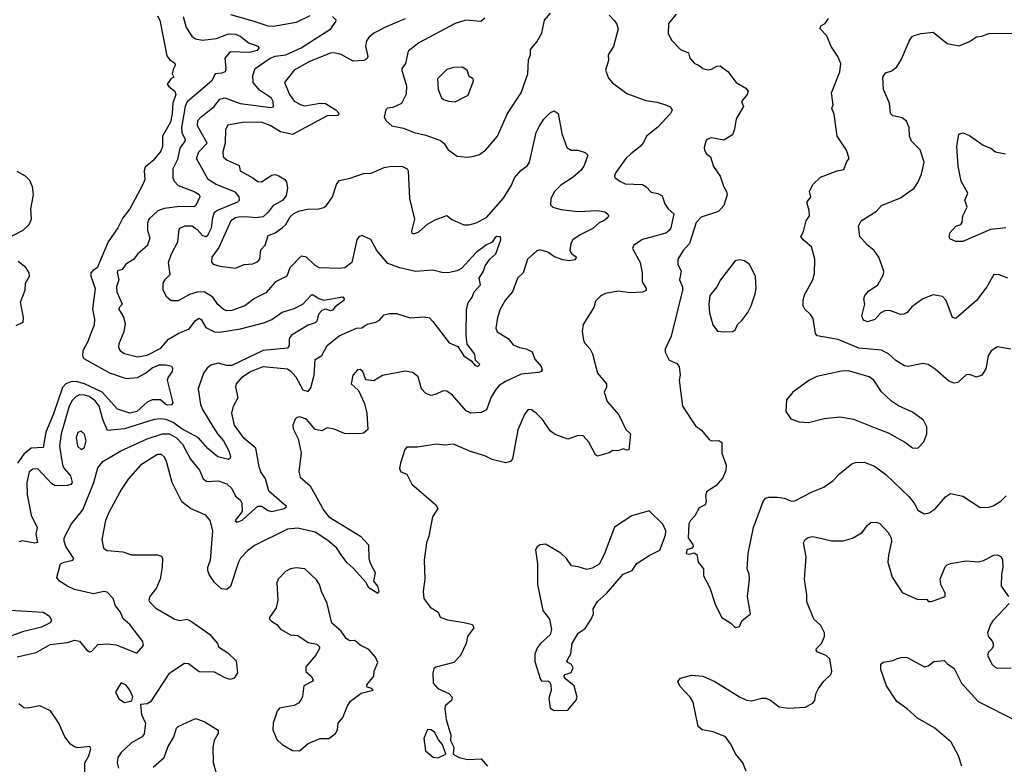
# Model space of a CAD drawing. Extents: x 2056909 to 2160450, y 827444 to 1016825.
# Tile 295 of 501: x 2129819 to 2135505, y 923447 to 927747. Entities that reach past the tile are written whole.
import ezdxf

# ---------------------------------------------------------------- set-up
doc = ezdxf.new("R2010")
doc.units = 0

msp = doc.modelspace()

# ---------------------------------------------------------------- linework, layer by layer
at = {"layer": '0CON10XD'}
for points in [[(2130615, 927769.5), (2130629.1, 927745), (2130668.8, 927538.8), (2130686.7, 927515), (2130715, 927496.2), (2130717.7, 927482.3), (2130705, 927460), (2130700, 927435), (2130710, 927415), (2130695, 927406.7), (2130670.8, 927375), (2130680.5, 927360.5), (2130715, 927334.3), (2130720.7, 927315), (2130703.8, 927265), (2130700.6, 927205), (2130690, 927155), (2130644.6, 927075), (2130643.5, 927015), (2130635, 926988), (2130587.6, 926932.4), (2130544.5, 926895), (2130537.3, 926875), (2130542.5, 926825), (2130528.9, 926791.1), (2130455, 926655.7), (2130415, 926602.5), (2130386.8, 926545), (2130331.2, 926465), (2130267.6, 926315), (2130240.9, 926299.1), (2130230.7, 926285), (2130230.5, 926265), (2130256.1, 926193.9), (2130240.4, 926075), (2130251.8, 926018.2), (2130250, 925985), (2130211.2, 925885), (2130183.4, 925835), (2130181.5, 925805), (2130189.7, 925789.7), (2130337.9, 925707.9), (2130435, 925675.8), (2130499.3, 925680.7), (2130545, 925705.2), (2130585, 925735.8), (2130625, 925753.9), (2130664.6, 925754.6), (2130696.9, 925746.9), (2130702.5, 925735), (2130698.9, 925715), (2130676.6, 925683.4), (2130671.9, 925665), (2130704, 925535), (2130696.9, 925523.1), (2130675, 925521.5), (2130662.5, 925525), (2130632.3, 925552.3), (2130585, 925550.9), (2130555, 925537.3), (2130495, 925483.7), (2130454.6, 925475.4), (2130385, 925498.5), (2130295.1, 925595.1), (2130194.1, 925645), (2130145, 925657), (2130114.9, 925655.1), (2130085.2, 925644.8), (2130067, 925623), (2130015, 925470.6), (2129971.2, 925365), (2129955, 925276.7), (2129885, 925273.3), (2129843, 925237), (2129807.4, 925185)], [(2130661.4, 926248.6), (2130688.1, 926275), (2130678.9, 926345), (2130695.6, 926395), (2130733.3, 926465), (2130741.2, 926535), (2130747.1, 926545), (2130774, 926556), (2130815, 926556.7), (2130843.8, 926535), (2130875, 926500), (2130895.7, 926495), (2130906.6, 926503.4), (2130927.9, 926545), (2130934.4, 926605.6), (2130945, 926635.4), (2130962, 926648), (2131078.5, 926695), (2131089.6, 926705), (2131085.8, 926725), (2131065, 926750.5), (2130954.4, 926795), (2130906.9, 926825), (2130840.7, 926945), (2130853.2, 926985), (2130902.5, 927035), (2130846, 927135), (2130847.8, 927165), (2130865.4, 927185), (2130943.2, 927245), (2130975, 927289.2), (2131003.9, 927296.1), (2131093.2, 927263.2), (2131269.1, 927240.9), (2131285, 927244), (2131284, 927275), (2131273.3, 927295), (2131205, 927340.6), (2131167.8, 927385), (2131165.5, 927425), (2131180, 927465), (2131265, 927525.7), (2131295, 927536.4), (2131357.1, 927545), (2131445.2, 927584.8), (2131615.5, 927694.5), (2131644.1, 927735.9), (2131646, 927745), (2131625.9, 927765.9)], [(2130763.2, 927765), (2130781.5, 927701.5), (2130812.5, 927652.5), (2130835, 927637.1), (2130875, 927628.5), (2130955, 927638.4), (2131025, 927666.3), (2131065, 927663.1), (2131092.8, 927652.8), (2131145, 927612.2), (2131195.7, 927595), (2131200.9, 927585), (2131190.5, 927569.5)], [(2131495, 927769.5), (2131415, 927731.6), (2131285, 927708.7), (2131255, 927709.3), (2131167.9, 927737.9), (2131038.8, 927775)], [(2132045, 927753.1), (2131935, 927706.4), (2131865, 927669.1), (2131836.2, 927645), (2131822.5, 927625), (2131817.1, 927595), (2131830.6, 927535), (2131826, 927524), (2131808.5, 927511.5), (2131745, 927507), (2131675, 927547.1), (2131635.8, 927555.8), (2131615, 927554.1), (2131493.1, 927505), (2131404.6, 927455.4)], [(2132505, 927756.7), (2132483.1, 927736.9), (2132395, 927743.6), (2132335, 927725.6), (2132125, 927614.5), (2132062.9, 927565), (2132047.8, 927495), (2132026.9, 927465), (2132025.7, 927454.3), (2132053.3, 927365), (2132052, 927318), (2132025, 927262.9), (2131975, 927240.8), (2131944.1, 927235.9), (2131933.8, 927226.2), (2131923.8, 927185), (2131935, 927163.3), (2131967.5, 927135), (2132035, 927121.4), (2132096.7, 927095), (2132165, 927080), (2132248.9, 927048.9), (2132269.2, 927035), (2132294.2, 926995), (2132345, 926960), (2132405, 926954), (2132441.1, 926958.9), (2132475, 926969.5), (2132510.6, 926995), (2132578.9, 927075), (2132636.4, 927205), (2132714.5, 927325.5), (2132753.6, 927435), (2132756.9, 927515), (2132770, 927545), (2132770, 927575), (2132805, 927618.8), (2132835, 927670), (2132850, 927745), (2132885.5, 927784.5)], [(2133223.4, 927773.4), (2133252.4, 927742.4), (2133265.7, 927725), (2133274.4, 927695), (2133248.2, 927591.8), (2133216.9, 927545), (2133218.6, 927511.4), (2133202.9, 927455), (2133220.3, 927410.3), (2133242.6, 927382.6), (2133325, 927320.8), (2133435, 927280.6), (2133500.3, 927270.3), (2133555, 927254), (2133575, 927243.3), (2133586.7, 927225), (2133578, 927205), (2133505, 927127.1), (2133439.4, 927075), (2133422, 927038), (2133402.9, 927015), (2133347.7, 926972.3), (2133319.4, 926945), (2133261.2, 926865), (2133253.3, 926845), (2133256.4, 926836.4), (2133284.2, 926814.2), (2133315, 926800), (2133415, 926795.6), (2133435, 926783.3), (2133465, 926750.5), (2133505, 926743.3), (2133530, 926730), (2133544.6, 926684.6), (2133564.5, 926654.5), (2133596.7, 926626.7), (2133578.9, 926545), (2133570, 926530), (2133550, 926515), (2133415, 926477.3), (2133365.5, 926444.5), (2133358.1, 926425), (2133403.3, 926345), (2133414.3, 926285.7), (2133414.1, 926234.1), (2133436.2, 926195), (2133436.2, 926183.8), (2133415.9, 926174.1), (2133345, 926169.2), (2133275, 926178.8), (2133201.2, 926165), (2133175, 926153.3), (2133145, 926121.2), (2133134.3, 926085), (2133072.7, 925987.3), (2133068.3, 925948.3), (2133076, 925895), (2133085, 925878)], [(2133610.5, 927779.5), (2133566.2, 927725), (2133564, 927665), (2133585, 927626.7), (2133634.5, 927574.5), (2133681.2, 927555), (2133688.8, 927525), (2133715, 927496), (2133743.2, 927483.2), (2133764.6, 927464.6), (2133795, 927458.6), (2133815, 927461.4), (2133845, 927479.2), (2133865, 927481.2), (2133908.7, 927448.7), (2133956, 927385), (2134011.7, 927351.7), (2134026, 927335), (2134020, 927315), (2133986.7, 927275), (2133998.8, 927245), (2133956, 927175), (2133947.1, 927115), (2133935, 927082), (2133885, 927050.8), (2133815, 927065.6), (2133786.7, 927055), (2133781.2, 927045), (2133771.7, 927008.3), (2133773.8, 926995), (2133784.2, 926975), (2133808.8, 926955), (2133825, 926900), (2133864.2, 926844.2), (2133884.4, 926785), (2133901.5, 926755), (2133904.5, 926735), (2133885.4, 926675), (2133855, 926638.6), (2133755, 926607.5), (2133725.5, 926575), (2133687.1, 926455), (2133650, 926415), (2133620, 926365), (2133620, 926335), (2133639.4, 926295), (2133629.1, 926245), (2133646.6, 926205), (2133647.1, 926185), (2133580.7, 925919.3), (2133546.7, 925845), (2133546.4, 925826.4), (2133570.7, 925780.7), (2133615, 925760.6), (2133627.9, 925745), (2133633.8, 925695), (2133627.8, 925665), (2133646.2, 925515), (2133722.1, 925402.1), (2133756.6, 925376.6), (2133801.7, 925321.7), (2133815, 925315.8), (2133857.1, 925317.1), (2133873.8, 925305), (2133874.3, 925244.3), (2133898, 925175), (2133897.3, 925142.7), (2133879.3, 925100.7), (2133838.8, 925055), (2133785, 925020), (2133778.8, 924995), (2133783.3, 924965), (2133777.5, 924945), (2133742.3, 924927.7), (2133718.3, 924881.7), (2133692.5, 924855), (2133682.5, 924835), (2133680, 924755), (2133706.1, 924716.1), (2133707.5, 924705), (2133700, 924695), (2133672.5, 924685), (2133667.5, 924665), (2133685, 924660), (2133715, 924667.5), (2133728.8, 924658.8), (2133737.5, 924615), (2133768, 924575), (2133768.8, 924535), (2133803.8, 924465), (2133838, 924365), (2133873.3, 924295), (2133925, 924262.5), (2133945, 924242.5), (2133955, 924237.5)], [(2135542.5, 925845), (2135465, 925857.5), (2135430, 925835), (2135411.2, 925805), (2135398.9, 925731.1), (2135375, 925693.3), (2135345, 925682), (2135305, 925698), (2135285, 925696.2), (2135237.3, 925652.7), (2135215, 925648.8), (2135185, 925658.6), (2135105, 925728.6), (2135065, 925755.7), (2135035, 925761.4), (2134950, 925745), (2134928.3, 925748.3), (2134879.4, 925779.4), (2134836.7, 925816.7), (2134795, 925839.5), (2134665, 925850.3), (2134545, 925900.9), (2134425, 925921.5), (2134414.5, 925935), (2134401.7, 926021.7), (2134385.8, 926045), (2134352.5, 926075), (2134343.1, 926095), (2134343.3, 926125), (2134352.1, 926157.9), (2134400, 926245), (2134409.5, 926280.5), (2134411.4, 926365), (2134390.8, 926435), (2134343.8, 926475), (2134330, 926495), (2134345.7, 926524.3), (2134361.4, 926585), (2134380, 926615), (2134378.6, 926645), (2134366, 926685), (2134366.2, 926695), (2134388.8, 926725), (2134380, 926755), (2134400, 926795), (2134443, 926837), (2134540, 926875), (2134577.5, 926882.5), (2134595, 926927.5), (2134608.8, 926945), (2134594.2, 926994.2), (2134540, 927075), (2134522, 927202), (2134510, 927235), (2134516.7, 927255), (2134508, 927325), (2134554.5, 927445.5), (2134560.6, 927495), (2134543.8, 927535), (2134505, 927592.5), (2134480, 927655), (2134442, 927695), (2134445, 927712.5), (2134470, 927725), (2134490, 927755)], [(2135525, 926253.8), (2135475, 926274), (2135444.1, 926275.9), (2135404.4, 926205), (2135345, 926125.6), (2135225, 926021.2), (2135205, 926027.5), (2135170, 926125), (2135148.3, 926148.3), (2135095, 926157.5), (2135034.6, 926135.4), (2134972, 926088), (2134945, 926055.7), (2134925, 926046.9), (2134905, 926044.4), (2134845, 926066.9), (2134815, 926065.6), (2134792, 926055), (2134758, 926015), (2134715, 926002.5), (2134691.3, 926011.3), (2134681.9, 926035), (2134700, 926105), (2134694, 926135), (2134700, 926155), (2134720.5, 926179.5), (2134773.8, 926216.2), (2134806.9, 926275), (2134808.6, 926295), (2134780, 926375), (2134754.4, 926414.4), (2134715, 926444.2), (2134670, 926495), (2134662.9, 926555), (2134678, 926585), (2134767.9, 926642.1), (2134795, 926674), (2134905, 926718.6), (2134983.8, 926775), (2135005, 926806.2), (2135027.5, 926855), (2135042.9, 926925), (2135018.9, 926995), (2134968.6, 927045), (2134957.5, 927075), (2134956, 927125), (2134940.3, 927160.3), (2134915, 927181.1), (2134862.2, 927192.2), (2134847.1, 927205), (2134842.9, 927265), (2134806.9, 927345), (2134803.8, 927415), (2134819.5, 927440.5), (2134855, 927452), (2134884.3, 927475.7), (2134911.3, 927518.7), (2134955, 927623.3), (2134971.7, 927648.3), (2134984.3, 927655.7), (2135025, 927668.1), (2135095, 927674.3), (2135175, 927610), (2135245, 927596.7), (2135305, 927621.2), (2135345, 927647.5), (2135375, 927652), (2135415, 927668.1), (2135555, 927670)], [(2131190.5, 927569.5), (2131145, 927557.1), (2131035, 927562.5), (2131004, 927525), (2131010.4, 927465), (2131005, 927447.1), (2130985, 927438.8), (2130947.5, 927435), (2130929.2, 927395), (2130787.3, 927272.7), (2130775.7, 927245), (2130754.1, 927124.1), (2130755.2, 927095), (2130774.2, 927055), (2130773.5, 927045), (2130744.2, 927005.8), (2130730.6, 926939.4), (2130702.9, 926885), (2130704.6, 926835), (2130711.5, 926815), (2130735, 926789.3), (2130826.9, 926755), (2130855, 926737.3), (2130859.1, 926725), (2130836, 926674), (2130825, 926665.6), (2130745, 926667.8), (2130653.5, 926656.5), (2130616.5, 926643.5), (2130564.5, 926595), (2130557, 926573), (2130557.8, 926532.2), (2130570.9, 926485), (2130555, 926442), (2130500.8, 926395), (2130477.3, 926362.7), (2130432.9, 926335), (2130412, 926305), (2130385, 926295.8), (2130381.7, 926288.3), (2130392.7, 926245), (2130378.2, 926205), (2130379.6, 926175), (2130411.2, 926105), (2130394.3, 926085.7), (2130392.5, 926075), (2130419.4, 926029.4), (2130427.9, 925992.1), (2130420.5, 925945), (2130391.4, 925875), (2130390, 925855), (2130399.2, 925835), (2130425, 925818.9), (2130500.2, 925800.2), (2130555, 925809.3), (2130635, 925850.8), (2130678.5, 925901.5), (2130735, 925935.3), (2130798.2, 925961.8), (2130835, 926010.5), (2130855, 926023.5), (2130867.9, 926015), (2130895, 925968.7), (2130944.1, 925944.1), (2130975, 925942.8), (2131095, 925961.6), (2131235, 925998.9), (2131274.5, 926015), (2131335, 926057.6), (2131405, 926078.7), (2131455, 926103.3), (2131505, 926158.5), (2131515, 926159.1), (2131546.2, 926136.2), (2131575, 926128), (2131686.2, 926146.2), (2131694, 926135), (2131691.4, 926125), (2131640.8, 926089.2), (2131625, 926070), (2131615, 926066.2), (2131585, 926075.8), (2131565, 926066.9), (2131544.2, 926045.8), (2131535, 926006.2), (2131525, 925995.6), (2131485, 925982.3), (2131388.5, 925925), (2131376.2, 925905), (2131375.4, 925864.6), (2131365, 925850.6), (2131225, 925835.7), (2131045, 925749.5), (2131015, 925750.3), (2130965, 925762.6), (2130922.5, 925752.5), (2130901.3, 925735), (2130880, 925705), (2130850, 925615), (2130864.1, 925525), (2130875.9, 925495), (2130935, 925397.9), (2130961.9, 925355), (2130997.1, 925315), (2131027.3, 925257.3), (2131037.5, 925225), (2131035, 925214), (2131025, 925206.4), (2130962.6, 925222.6), (2130905, 925271.2), (2130852.4, 925332.4), (2130755, 925384.9), (2130705, 925421.6), (2130665, 925437.4), (2130635, 925442.2), (2130595, 925439), (2130425, 925384.2), (2130326.2, 925375), (2130301.4, 925431.4), (2130279.1, 925515), (2130255.7, 925545.7), (2130220.3, 925570.3), (2130195, 925579), (2130165, 925579.7), (2130145, 925571.3), (2130122.1, 925547.9), (2130104.8, 925515.2), (2130059.2, 925355), (2130049.6, 925285), (2130066.9, 925176.9), (2130075.4, 925155), (2130112.6, 925112.6), (2130122.5, 925075), (2130115, 925063.1), (2130095, 925056.8), (2130025, 925054.6), (2130005, 925066), (2129925, 925154), (2129895, 925151.2), (2129875, 925136.4), (2129861.3, 925075), (2129863.2, 925003.2), (2129885.8, 924885), (2129921.1, 924815), (2129912.3, 924775), (2129922.3, 924727.7), (2129907.1, 924722.9), (2129835, 924736.5), (2129815, 924731.5)], [(2131404.6, 927455.4), (2131349.4, 927385), (2131378.2, 927315), (2131405, 927277.1), (2131444.3, 927255), (2131465, 927250.3), (2131555.3, 927265.3), (2131585, 927262.9), (2131645, 927227.1), (2131663.3, 927205), (2131655, 927194.7), (2131595, 927191.4), (2131395, 927084.8), (2131325, 927099.3), (2131265, 927136.5), (2131214.7, 927154.7), (2131106.7, 927153.3), (2131021.6, 927138.4), (2131007.2, 927112.8), (2131005.3, 927035), (2130993.2, 926985), (2130994.5, 926955), (2131018.1, 926935), (2131087.5, 926905), (2131093.3, 926875), (2131165, 926834.4), (2131193.6, 926813.6), (2131215, 926810.5), (2131275, 926850), (2131295, 926852.2), (2131315.6, 926845), (2131350, 926825), (2131360.8, 926810.8), (2131365.9, 926775), (2131358.5, 926731.5), (2131337.7, 926702.3), (2131283.3, 926675), (2131255, 926635.7), (2131225, 926609.1), (2131182.3, 926602.3), (2131125, 926609.3), (2131085, 926606.7), (2131065, 926602), (2131037.9, 926585), (2130969.2, 926430.8), (2130928.1, 926375), (2130926.9, 926346.9), (2130936, 926335), (2130975, 926323.4), (2131065, 926312.7), (2131115, 926333.2), (2131165, 926337.3), (2131195, 926350.6), (2131206.9, 926365), (2131212.7, 926417.2), (2131236, 926445), (2131255, 926500.5), (2131295, 926516.5), (2131335.6, 926545), (2131355.6, 926565), (2131380.7, 926609.3), (2131402.1, 926627.9), (2131435, 926642.5), (2131482, 926652), (2131545, 926654.5), (2131575, 926662.2), (2131591.9, 926675), (2131625.5, 926725), (2131648.5, 926795), (2131665, 926819.4), (2131728.2, 926831.8), (2131805, 926858.6), (2131848.3, 926861.7), (2131925, 926893.3), (2131965, 926900.8), (2132029.2, 926899.2), (2132057.1, 926885), (2132063.3, 926875), (2132070.6, 926715), (2132100, 926595), (2132081.2, 926525), (2132084.1, 926514.1), (2132095, 926510), (2132125, 926521.2), (2132174.3, 926565.7), (2132218.8, 926591.2), (2132285, 926616), (2132315, 926593.1), (2132385, 926561.9), (2132415, 926561.9), (2132455, 926574.4), (2132514.2, 926605), (2132613.1, 926716.9), (2132658.8, 926791.2), (2132677, 926833), (2132713.4, 926876.6), (2132750.8, 926905), (2132762.9, 926925), (2132801.1, 927095), (2132818.9, 927131.1), (2132846.4, 927173.6), (2132885, 927211.2), (2132905, 927220), (2132929.2, 927205), (2132949.8, 927089.8), (2132978.3, 927008.3), (2133003.4, 926993.4), (2133043.2, 926993.2), (2133085, 926980.8), (2133100.6, 926965), (2133078.8, 926905), (2133061.5, 926878.5), (2133015, 926837.1), (2132945, 926791.1), (2132908.6, 926755), (2132887.1, 926715), (2132885, 926677.5), (2132897.5, 926665), (2132945, 926650.6), (2133045, 926640), (2133155.4, 926645.4), (2133197.6, 926637.6), (2133216, 926625), (2133220, 926615), (2133215.7, 926605), (2133192, 926585), (2133166.7, 926575), (2133128.3, 926541.7), (2133055, 926505.5), (2133013.1, 926475), (2133002.5, 926455), (2132995.7, 926415), (2133006.4, 926396.4), (2133033.8, 926375), (2133025, 926360), (2132995, 926354.2), (2132955, 926359.4), (2132906.7, 926376.7), (2132870, 926405), (2132822.4, 926417.6), (2132805, 926412), (2132751.4, 926365), (2132725.8, 926285), (2132694.5, 926255), (2132665.3, 926174.7), (2132625, 926129.2), (2132593.3, 926075), (2132577.7, 926027.7), (2132568.6, 925965), (2132576, 925945), (2132640, 925905), (2132669.5, 925869.5), (2132705, 925853.6), (2132745, 925846.5), (2132778.6, 925828.6), (2132795, 925786.2), (2132830, 925745), (2132836.9, 925725), (2132831.2, 925715), (2132815, 925710), (2132715, 925699.6), (2132625, 925657.3), (2132588.5, 925635), (2132564.6, 925605), (2132542, 925568), (2132515, 925494.4), (2132485, 925478.8), (2132425, 925474.6), (2132398.3, 925488.3), (2132318.2, 925578.2), (2132285, 925602.5), (2132265, 925604), (2132225, 925584), (2132195, 925577.5), (2132165, 925587.5), (2132140, 925615), (2132120, 925685), (2132088.7, 925708.7), (2132045, 925716.7), (2131915, 925691.4), (2131865, 925661.2), (2131817.5, 925667.5), (2131801.2, 925715), (2131785, 925726.2), (2131770, 925725), (2131743.8, 925695), (2131733.3, 925645), (2131776.1, 925606.1), (2131810.9, 925530.9), (2131824.2, 925475), (2131828.9, 925381.1), (2131805, 925359.6), (2131775, 925354.6), (2131695, 925357.9), (2131635, 925382.7), (2131595, 925389.4), (2131565, 925373.3), (2131525, 925379.6), (2131475, 925439.4), (2131435, 925452.9), (2131420, 925450), (2131410.3, 925439.7), (2131397.5, 925405), (2131398.1, 925385), (2131427, 925327), (2131444.4, 925245), (2131432.2, 925135), (2131439.2, 925105), (2131497.1, 925055), (2131575, 924912.9), (2131605, 924876.5), (2131787.5, 924765), (2131834.3, 924714.3), (2131835.5, 924635), (2131844.4, 924604.4), (2131871.4, 924555), (2131863.3, 924505), (2131885.8, 924475), (2131892.5, 924445), (2131887, 924433), (2131836, 924465), (2131817.8, 924497.8), (2131745, 924580), (2131709.7, 924609.7), (2131679.8, 924649.7), (2131650, 924695), (2131598.8, 924738.8), (2131525, 924787.6), (2131425, 924809.5), (2131365, 924804.2), (2131175, 924710), (2131135, 924678.6), (2131095, 924637.1), (2131082.5, 924615), (2131036.7, 924473.3), (2131015, 924455.8), (2130985, 924460), (2130945, 924495.8), (2130913.4, 924543.4), (2130906, 924565), (2130906.1, 924585), (2130920.3, 924625), (2130934.5, 924795), (2130919.5, 924855), (2130893.8, 924885), (2130805, 924924.4), (2130755, 924963.1), (2130700, 925075), (2130666.9, 925195), (2130655, 925220), (2130638.8, 925235), (2130615, 925235.4), (2130517.5, 925175), (2130446.7, 925093.3), (2130407.9, 925035), (2130336.7, 924905), (2130315.6, 924855), (2130292.9, 924745), (2130303.8, 924695), (2130325, 924682), (2130415, 924673.8), (2130465, 924656), (2130615, 924657.1), (2130638.9, 924648.9), (2130644.2, 924635), (2130641.8, 924585), (2130630, 924515), (2130608.8, 924465), (2130570.6, 924415), (2130564.5, 924395.5), (2130568.1, 924385), (2130605, 924348.8), (2130715, 924284), (2130745, 924276.9), (2130785, 924284.2), (2130805, 924274.3), (2130915, 924198.1), (2130962.5, 924145), (2130967.5, 924125), (2131021.1, 924091.1), (2131069.2, 924045), (2131078, 923975), (2131058.8, 923945), (2131035, 923936.7), (2131005, 923946), (2130945, 923978.1), (2130855, 923980), (2130795, 924026.4), (2130771.5, 924028.5), (2130681.4, 923968.6), (2130575, 923808), (2130555, 923795.8), (2130517.5, 923792.5), (2130522.5, 923735), (2130546, 923685), (2130537.3, 923622.7), (2130526.2, 923605), (2130465, 923570), (2130405, 923514), (2130385.7, 923485), (2130382.2, 923455), (2130389.4, 923425)], [(2132335, 927273.1), (2132408.3, 927311.7), (2132440, 927395), (2132437.5, 927405), (2132415, 927420), (2132403.3, 927455), (2132375, 927472.5), (2132325, 927470.6), (2132285, 927458.8), (2132231.4, 927405), (2132236, 927345), (2132255, 927296.2), (2132265.8, 927285.8), (2132295, 927276), (2132335, 927273.1)], [(2135514, 926546), (2135425, 926536.2), (2135265, 926466.9), (2135225, 926466), (2135191.4, 926481.4), (2135186, 926496), (2135191.8, 926518.2), (2135226.1, 926553.9), (2135255, 926563.8), (2135262.5, 926575), (2135266, 926615), (2135291.2, 926665), (2135276.7, 926705), (2135293.8, 926745), (2135255.8, 926815), (2135238.3, 926901.7), (2135230, 927015), (2135243, 927087), (2135265, 927093.8), (2135305, 927079.2), (2135383.4, 927023.4), (2135426.7, 927005), (2135455, 926983.8), (2135512.7, 926972.7)], [(2129730.8, 926475), (2129839.1, 926530.9), (2129873.9, 926565), (2129886.9, 926595), (2129883.3, 926655), (2129899.6, 926735), (2129892.6, 926782.6), (2129878.3, 926818.3), (2129852.6, 926842.6), (2129805, 926871.1)], [(2129805, 924067.1), (2129915, 924092.7), (2129995, 924138.9), (2130095, 924149.4), (2130135, 924162.9), (2130165, 924157.1), (2130205, 924107.1), (2130225, 924096.4), (2130235, 924100), (2130271.5, 924138.5), (2130328.2, 924141.8), (2130376.3, 924136.3), (2130495, 924089.2), (2130535, 924132.5), (2130531.2, 924155), (2130455.7, 924255), (2130416.5, 924286.5), (2130401.5, 924325), (2130372, 924362), (2130360, 924405), (2130325, 924441.2), (2130305, 924444.5), (2130245, 924431.2), (2130135, 924455.6), (2130096.2, 924475), (2130050, 924505), (2130034.1, 924525.9), (2130055.6, 924604.4), (2130075.5, 924614.5), (2130126.7, 924625), (2130132.2, 924635), (2130086, 924705), (2130075.3, 924735), (2130075.9, 924754.1), (2130119.4, 924835), (2130184, 924916), (2130247.7, 925075), (2130271.4, 925158.6), (2130299.2, 925195), (2130402.8, 925257.2), (2130555, 925326.3), (2130644, 925355), (2130685, 925355.8), (2130725, 925331.8), (2130759.7, 925295), (2130805, 925209.2), (2130858.5, 925145), (2130878.5, 925095), (2130899.6, 925079.6), (2130965, 925083.2), (2131015, 925066.2), (2131045, 925038.9), (2131066.1, 924996.1), (2131091.8, 924975), (2131103.1, 924955), (2131103.2, 924906.8), (2131064.3, 924855), (2131075, 924844.4), (2131105, 924855.8), (2131195, 924937.7), (2131215, 924937.5), (2131253.3, 924913.3), (2131275, 924907.3), (2131346.7, 924925), (2131359.2, 924935), (2131258, 925025), (2131238.5, 925095), (2131211.8, 925135), (2131202.2, 925165), (2131183.3, 925273.3), (2131115, 925327.8), (2131060.5, 925405), (2131044.6, 925475.4), (2131053.3, 925515), (2131080.8, 925565), (2131068.1, 925625), (2131070.6, 925645), (2131105.5, 925685), (2131147.4, 925712.6), (2131225, 925744.7), (2131365, 925730.4), (2131385, 925717.5), (2131413.6, 925685), (2131455, 925610), (2131485, 925600), (2131499.7, 925620.3), (2131519.5, 925695), (2131526.1, 925783.9), (2131565, 925807.8), (2131595.5, 925865), (2131665, 925921.2), (2131764.7, 925965.3), (2131795, 925968.1), (2131825, 925989.4), (2131875, 925999.4), (2131897.4, 926012.6), (2131925, 926042.9), (2131955, 926050.9), (2131995, 926049.6), (2132075, 926025.7), (2132155, 926031.2), (2132185, 926024.4), (2132205.6, 926005), (2132300, 925880), (2132348.9, 925858.9), (2132385, 925805.7), (2132426.2, 925776.2), (2132447.5, 925752.5), (2132465, 925743.8), (2132476.2, 925755), (2132451.7, 925781.7), (2132446.9, 925815), (2132404, 925874), (2132397.2, 925925), (2132398.8, 926075), (2132408.4, 926111.6), (2132432.9, 926145), (2132444.7, 926175.3), (2132480.5, 926215), (2132472.9, 926255), (2132498.5, 926295), (2132506.7, 926325), (2132535, 926364.3), (2132568.8, 926395), (2132597.5, 926475), (2132595, 926493.3), (2132575.4, 926495.4), (2132565, 926490), (2132548.6, 926461.4), (2132515, 926446), (2132455, 926402.5), (2132370.7, 926309.3), (2132344.1, 926295.9), (2132303.7, 926286.3), (2132265, 926286.1), (2132205, 926301.1), (2132105, 926293.8), (2132015, 926314), (2131945, 926339.1), (2131881.5, 926415), (2131847.1, 926477.1), (2131795, 926500), (2131777.3, 926492.7), (2131766, 926475), (2131736.9, 926345), (2131696, 926315), (2131665, 926310), (2131550, 926315), (2131525, 926327.5), (2131475, 926375.7), (2131445, 926381.9), (2131380, 926315), (2131362, 926265), (2131296.5, 926233.5), (2131241.1, 926168.9), (2131175, 926137.5), (2131119.2, 926095), (2131045, 926067.3), (2131015, 926066.5), (2130995, 926074.4), (2130963.2, 926103.2), (2130935, 926144.4), (2130885, 926176.1), (2130845, 926173.5), (2130799.3, 926160.7), (2130735, 926124.4), (2130693.2, 926123.2), (2130668.8, 926145), (2130648, 926185), (2130647.5, 926225), (2130661.4, 926248.6)], [(2129798.9, 925981.1), (2129839.8, 926000.2), (2129842.2, 926027.8), (2129824.6, 926115), (2129850.5, 926185), (2129852.2, 926225), (2129875.6, 926265), (2129873.6, 926285), (2129855.6, 926315.6), (2129810.1, 926350.1)], [(2133885, 925944.2), (2133935, 925947.1), (2133950, 925955), (2133965, 925986.2), (2133990.3, 926009.7), (2134025, 926056.7), (2134044.2, 926095), (2134065.6, 926164.4), (2134071.4, 926195), (2134067.5, 926265), (2134034.3, 926334.3), (2134005, 926354), (2133975, 926360.8), (2133951.2, 926355), (2133865.6, 926245), (2133844.3, 926205), (2133805.5, 926154.5), (2133799.4, 926105), (2133803.6, 926055), (2133821.9, 925985), (2133848.3, 925948.3), (2133885, 925944.2)], [(2133085, 925878), (2133114.3, 925845), (2133127.8, 925817.8), (2133155.8, 925705), (2133207.1, 925645), (2133207.5, 925625), (2133194.4, 925595), (2133212.4, 925542.4), (2133279.2, 925465), (2133320.3, 925380.3), (2133346.7, 925355), (2133337.3, 925262.7), (2133325, 925260), (2133305, 925268.8), (2133275, 925257.5), (2133245, 925258.8), (2133224.2, 925245.8), (2133155, 925226), (2133145, 925233.3), (2133106.6, 925306.6), (2133073.8, 925343.8), (2133045, 925345.8), (2132985, 925324), (2132910.9, 925350.9), (2132883.2, 925373.2), (2132837.9, 925437.9), (2132801.2, 925475), (2132775, 925493.8), (2132755, 925496), (2132735, 925466.7), (2132695, 925377.5), (2132665, 925210), (2132654.2, 925195.8), (2132625, 925187.5), (2132547.6, 925207.6), (2132505, 925228.6), (2132422.4, 925252.4), (2132325, 925295.8), (2132275, 925290), (2132226.4, 925296.4), (2132115, 925278.8), (2132055, 925277.9), (2132043.6, 925265), (2132017.5, 925185), (2132012.5, 925155), (2132020, 925135), (2132055, 925122.5), (2132084, 925065), (2132222, 924945), (2132234.2, 924925), (2132203.5, 924875), (2132182.5, 924765), (2132168.2, 924725), (2132154.4, 924625), (2132159.1, 924515), (2132148.6, 924445), (2132152.5, 924405), (2132189.2, 924355), (2132236.2, 924325), (2132246.7, 924296.7), (2132290.7, 924280.7), (2132385.8, 924265.8), (2132435, 924253.3), (2132442, 924235), (2132406.1, 924183.9), (2132398, 924145), (2132365.8, 924074.2), (2132325.9, 924034.1), (2132223.3, 924006.7), (2132211.7, 923998.3), (2132204.2, 923975), (2132207.8, 923915), (2132234.2, 923885), (2132297.5, 923855), (2132317.5, 923835), (2132313.1, 923815), (2132276.7, 923785), (2132273.8, 923766.2), (2132282.9, 923705), (2132308.5, 923615), (2132307.8, 923585), (2132327.1, 923545), (2132322.5, 923505), (2132356.8, 923486.8), (2132405, 923474.4), (2132485, 923478.8), (2132521.2, 923435)], [(2135005, 925272.5), (2135040, 925310), (2135058, 925355), (2135058, 925395), (2135039.2, 925435), (2134975, 925480.6), (2134895, 925517.1), (2134853.8, 925543.8), (2134795, 925598.6), (2134751.5, 925665), (2134725, 925683.9), (2134605, 925719.3), (2134565, 925717.8), (2134423.4, 925686.6), (2134376.8, 925663.2), (2134283.8, 925595), (2134248.3, 925551.7), (2134243.3, 925485), (2134272.7, 925442.7), (2134320, 925425), (2134375, 925420), (2134465, 925444.2), (2134555, 925452.9), (2134635, 925439.4), (2134759.5, 925389.5), (2134835, 925361.9), (2134935, 925304.3), (2134975, 925274.2), (2135005, 925272.5)], [(2130175, 925264.2), (2130193.2, 925276.8), (2130203.5, 925315), (2130192.7, 925352.7), (2130175, 925370.8), (2130155, 925362.9), (2130146.4, 925335), (2130152.5, 925285), (2130175, 925264.2)], [(2133955, 924237.5), (2133975, 924242.5), (2133990, 924275), (2134040, 924315), (2134022.5, 924415), (2134034, 924515), (2134031.2, 924545), (2134020, 924575), (2134026.7, 924665), (2134056, 924815), (2134112, 924965), (2134125.9, 924984.1), (2134145, 924990), (2134195, 924990), (2134235, 924984), (2134275, 924966), (2134295, 924967.5), (2134395, 925020.8), (2134463.6, 925046.4), (2134516.7, 925085), (2134553.3, 925125), (2134625, 925182), (2134645, 925189.2), (2134695, 925190.8), (2134755, 925168.1), (2134820.2, 925120.2), (2134953.7, 924993.7), (2134984.3, 924955), (2135005, 924914.2), (2135042.5, 924892.5), (2135071.7, 924898.3), (2135105, 924922.5), (2135165, 924992), (2135195, 925010), (2135265, 924996), (2135365, 924930), (2135415, 924930.8), (2135440.3, 924939.7), (2135485, 924966), (2135515, 924996.7)], [(2132905, 923756.7), (2132985, 923760), (2133032.3, 923817.7), (2133038, 923835), (2133020.5, 923900.5), (2132970.7, 923940.7), (2132962.5, 923955), (2132970, 923965), (2133003.3, 923976.7), (2133016.2, 924003.8), (2133005, 924023.3), (2132984.4, 924034.4), (2132978.8, 924045), (2133002, 924085), (2133009.2, 924145), (2133045, 924203.8), (2133085, 924230), (2133120, 924285), (2133133.3, 924315), (2133131.2, 924345), (2133155, 924387.5), (2133207.7, 924432.3), (2133305, 924543.8), (2133356.2, 924565), (2133383.2, 924606.8), (2133455, 924653.3), (2133515.9, 924684.1), (2133549.3, 924770.7), (2133550, 924795), (2133533, 924833), (2133455, 924910), (2133355, 924882.2), (2133255, 924816.7), (2133195, 924658.8), (2133165, 924602.5), (2133125, 924580), (2133095, 924571.2), (2133045, 924587.5), (2133005, 924592.5), (2132977.5, 924635), (2132945, 924666), (2132855, 924718.8), (2132825, 924713.3), (2132808.3, 924701.7), (2132798.8, 924685), (2132810, 924605), (2132808.8, 924485), (2132840, 924335), (2132878.8, 924285), (2132891.2, 924225), (2132882.5, 924195), (2132826.1, 924143.9), (2132809.3, 924120.7), (2132793.8, 924085), (2132795, 924040), (2132826.4, 923936.4), (2132835, 923927.5), (2132869.5, 923929.5), (2132880.7, 923920.7), (2132886.7, 923905), (2132888, 923875), (2132875.8, 923825.8), (2132881.7, 923771.7), (2132905, 923756.7)], [(2133785.5, 923945.5), (2133834.4, 923924.4), (2133975, 923835.6), (2134017.2, 923817.2), (2134045, 923813.1), (2134105, 923828.9), (2134128.7, 923828.7), (2134155, 923817.5), (2134205, 923778.6), (2134258.7, 923771.3), (2134355, 923776.9), (2134400, 923800), (2134410, 923815), (2134415.9, 923854.1), (2134431.2, 923885), (2134462.3, 923927.7), (2134502.5, 923965), (2134508.8, 923985), (2134498.1, 924055), (2134475.6, 924075), (2134425.8, 924095), (2134419.4, 924105), (2134421.4, 924115), (2134449.1, 924145), (2134467.3, 924185), (2134467.3, 924205), (2134445, 924247.5), (2134405.4, 924285.4), (2134365.5, 924385.5), (2134365.6, 924425), (2134351.4, 924515), (2134360, 924645), (2134346, 924725), (2134356, 924745), (2134372.8, 924757.2), (2134395, 924763.1), (2134418.7, 924758.7), (2134507.4, 924737.4), (2134575, 924737.5), (2134627.9, 924752.1), (2134685, 924786), (2134715, 924828), (2134735, 924844), (2134765, 924846), (2134787, 924837), (2134835, 924786.2), (2134851.4, 924755), (2134854.1, 924734.1), (2134835.5, 924654.5), (2134833.1, 924615), (2134857.1, 924527.1), (2134915, 924438), (2135005, 924398), (2135055, 924400), (2135067.5, 924387.5), (2135085, 924386.2), (2135163.3, 924415), (2135163.8, 924435), (2135138.1, 924485), (2135135.6, 924515), (2135163.4, 924586.6), (2135175, 924598.8), (2135195, 924606.2), (2135285, 924622.5), (2135355, 924616), (2135385, 924624.2), (2135445, 924654), (2135466.1, 924656.1), (2135485, 924646.7), (2135495, 924630), (2135497.5, 924585), (2135489.4, 924545), (2135487.5, 924475), (2135530, 924415)], [(2131435, 923524.4), (2131485, 923567.5), (2131555, 923595.8), (2131605, 923596), (2131643.8, 923625), (2131654.2, 923645), (2131658.8, 923685), (2131685, 923716.7), (2131712.5, 923785), (2131729.7, 923810.3), (2131792.1, 923857.9), (2131860, 923875), (2131846.7, 923886.7), (2131825, 923892.5), (2131823.8, 923905), (2131863.8, 923955), (2131866.2, 923985), (2131886.7, 924035), (2131873.3, 924065), (2131835, 924108.8), (2131785, 924133.8), (2131755, 924161.2), (2131725, 924160), (2131705, 924173.3), (2131676.7, 924215), (2131621.8, 924261.8), (2131594.4, 924375), (2131562.5, 924445), (2131551.4, 924485), (2131532.6, 924512.6), (2131466.5, 924576.5), (2131415, 924581.9), (2131383.6, 924576.4), (2131355, 924560), (2131312, 924515), (2131304.3, 924495), (2131310, 924395), (2131299.6, 924350.4), (2131261.2, 924295), (2131261.2, 924285), (2131272.5, 924272.5), (2131303.8, 924255), (2131325, 924226.2), (2131383.3, 924195), (2131425, 924191.2), (2131485, 924150), (2131535, 924140), (2131550, 924125), (2131550, 924115), (2131527.5, 924075), (2131471.2, 924008.8), (2131472.4, 923982.4), (2131501.9, 923955), (2131513.8, 923935), (2131507.5, 923925), (2131459.7, 923900.3), (2131451.7, 923838.3), (2131443.2, 923816.8), (2131429.5, 923800.5), (2131405, 923787.1), (2131319.7, 923770.3), (2131305.7, 923754.3), (2131282.5, 923685), (2131281.2, 923645), (2131305, 923590), (2131335, 923560), (2131395, 923526.2), (2131435, 923524.4)], [(2129765, 924336.5), (2129955, 924325.7), (2129991.7, 924301.7), (2130002.3, 924277.7), (2129995.5, 924264.5), (2129945, 924237.8), (2129835, 924211.2), (2129715, 924167.1)], [(2135534, 924375), (2135438.6, 924275), (2135424.5, 924255), (2135408.9, 924205), (2135413.3, 924183.3), (2135437.1, 924155), (2135442.5, 924135), (2135435.7, 924115), (2135412.9, 924095), (2135407.1, 924075), (2135435, 924023.8), (2135453.3, 924005), (2135465, 924002), (2135545.6, 924004.4)], [(2135260, 923435), (2135240, 923495), (2135198.2, 923575), (2135104.5, 923655), (2135003.5, 923713.5), (2134945, 923766.7), (2134885, 923810), (2134825, 923900), (2134792.9, 923995), (2134792, 924025), (2134805, 924035.8), (2134864.2, 924045.8), (2134882.5, 924055), (2134915, 924065.7), (2134945, 924062.9), (2135045, 924010), (2135065, 924016.2), (2135098.7, 924041.3), (2135157, 924047), (2135176.1, 924026.1), (2135215, 924000), (2135258.1, 923915), (2135355, 923808.5), (2135575, 923698.1)], [(2134015, 923406.2), (2133995.7, 923455), (2133954.4, 923505), (2133924.3, 923565), (2133895, 923606), (2133824.5, 923634.5), (2133760, 923645), (2133737.5, 923665), (2133708.6, 923805), (2133691.4, 923835), (2133632.5, 923895), (2133620, 923925), (2133635, 923943.3), (2133698.3, 923961.7), (2133765, 923955.6), (2133785.5, 923945.5)], [(2130425, 923803.3), (2130466.2, 923813.8), (2130473, 923837), (2130456.2, 923875), (2130435, 923903.3), (2130405, 923917.5), (2130372.5, 923865), (2130392.5, 923825), (2130425, 923803.3)], [(2129765, 923332.7), (2129845, 923323.6), (2129955, 923282.9), (2130015, 923278.5), (2130065, 923296.4), (2130124.1, 923355.9), (2130195, 923388.8), (2130195.5, 923455), (2130219.1, 923495), (2130229.4, 923535), (2130225, 923548.8), (2130155, 923541.2), (2130135, 923547.3), (2130113.4, 923563.4), (2130080, 923605), (2130045, 923683.8), (2129996.7, 923755), (2129935, 923784), (2129865, 923770.6), (2129843.4, 923773.4), (2129813.8, 923795)], [(2130589.2, 923430.8), (2130652.9, 923485), (2130674.4, 923545), (2130708.9, 923605), (2130724.2, 923655), (2130735, 923665.8), (2130835, 923711.4), (2130885, 923694.2), (2130965, 923643.3), (2130965.8, 923625), (2130941.5, 923585), (2130935.5, 923545), (2130936.3, 923456.3), (2130954.3, 923395)], [(2132235, 923484.3), (2132280, 923505), (2132261.1, 923561.1), (2132237.6, 923587.6), (2132215, 923631.4), (2132195, 923646), (2132175, 923647.5), (2132154, 923595), (2132162.9, 923525), (2132207.3, 923487.3), (2132235, 923484.3)]]:
    msp.add_lwpolyline(points, dxfattribs=at)

doc.saveas('drawing.dxf')
